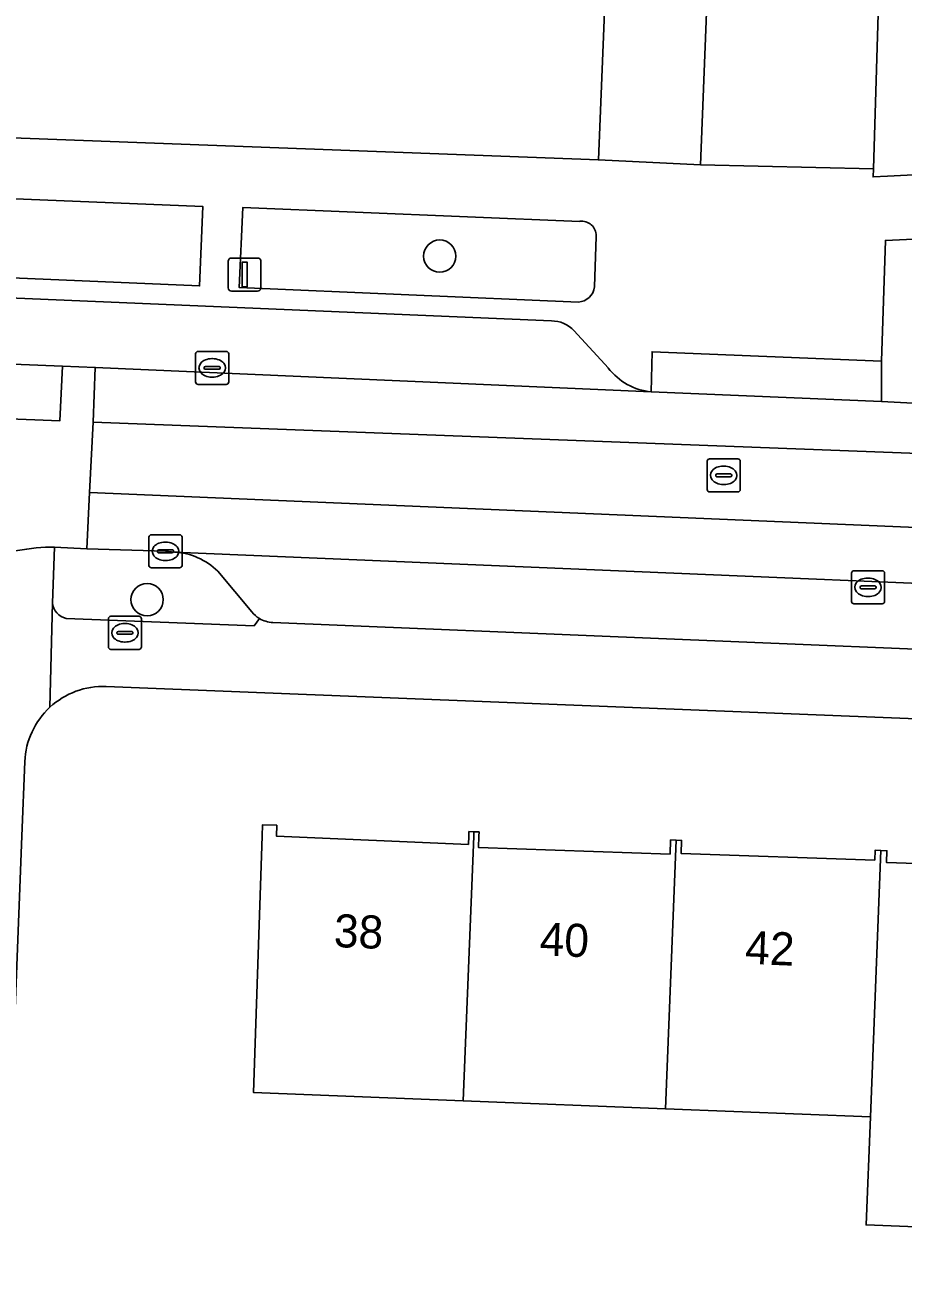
# Model space of a CAD drawing. Extents: x 160077 to 160948, y 386481 to 387498.
# Drawn here: x 160763.15 to 160789.73, y 387236.93 to 387274.55 of the extents above; entities that cross this region are included whole.
import ezdxf

# ---------------------------------------------------------------- set-up
doc = ezdxf.new("R2010")
doc.units = 0
for name, color, linetype in [('IMGEO_Berm_groen', 7, 'Continuous'), ('IMGEO_Boom', 7, 'Continuous'), ('IMGEO_Brandkraan', 7, 'Continuous'), ('IMGEO_Erf', 7, 'Continuous'), ('IMGEO_Groenvoorziening', 7, 'Continuous'), ('IMGEO_Kolk', 7, 'Continuous'), ('IMGEO_Lichtmast', 7, 'Continuous'), ('IMGEO_Pand', 7, 'Continuous'), ('IMGEO_Pand_nummerreeks', 7, 'Continuous'), ('IMGEO_Parkeervlak_open', 7, 'Continuous'), ('IMGEO_Rijbaan_lokaal_gesloten', 7, 'Continuous'), ('IMGEO_Rijbaan_lokaal_open', 7, 'Continuous'), ('IMGEO_Rioolput', 7, 'Continuous'), ('IMGEO_Voetpad_open', 7, 'Continuous')]:
    doc.layers.add(name, color=color, linetype=linetype)

msp = doc.modelspace()

# ---------------------------------------------------------------- linework, layer by layer
at = {"layer": 'IMGEO_Berm_groen'}
msp.add_lwpolyline([(160811.132, 387264.452), (160810.402, 387269.031), (160789.191, 387268.028), (160789.07, 387264.372), (160789.069, 387263.157), (160790.409, 387263.084), (160796.313, 387262.865), (160800.491, 387262.853), (160802.547, 387262.987), (160803.619, 387263.076), (160805.094, 387263.333), (160808.968, 387263.955)], close=True, dxfattribs=at)
at = {"layer": 'IMGEO_Boom'}
for centre in [(160775.702, 387267.552), (160766.847, 387257.156)]:
    msp.add_circle(centre, 0.489, dxfattribs=at)
at = {"layer": 'IMGEO_Brandkraan'}
for p, q in [((160765.674, 387255.726), (160765.674, 387256.578)), ((160765.749, 387256.652), (160766.601, 387256.652)), ((160766.675, 387256.578), (160766.675, 387255.726)), ((160765.933, 387256.146), (160765.933, 387256.158)), ((160766.371, 387256.109), (160765.973, 387256.109)), ((160765.976, 387256.195), (160766.374, 387256.195)), ((160766.162, 387256.432), (160766.187, 387256.432)), ((160766.417, 387256.158), (160766.417, 387256.146)), ((160766.185, 387255.872), (160766.16, 387255.872)), ((160766.601, 387255.652), (160765.749, 387255.652))]:
    msp.add_line(p, q, dxfattribs=at)
for points in [[(160765.674, 387255.726), (160765.674, 387256.578)], [(160765.749, 387256.652), (160766.601, 387256.652)], [(160766.675, 387256.578), (160766.675, 387255.726)], [(160766.601, 387255.652), (160765.749, 387255.652)]]:
    msp.add_lwpolyline(points, dxfattribs=at)
for centre, radius, start, end in [((160765.751, 387256.576), 0.0765, 91.552, 178.448), ((160765.751, 387256.576), 0.0765, 91.552, 178.448), ((160766.599, 387256.576), 0.0765, 1.552, 88.448), ((160766.599, 387256.576), 0.0765, 1.552, 88.448), ((160765.973, 387256.155), 0.0403, 85.8775, 175.7526), ((160765.97, 387256.145), 0.0366, 178.938, 274.7102), ((160766.374, 387256.152), 0.043, 264.8664, 352.4533), ((160766.378, 387256.157), 0.0386, 1.7309, 96.639), ((160765.751, 387255.728), 0.0765, 181.552, 268.448), ((160765.751, 387255.728), 0.0765, 181.552, 268.448), ((160766.599, 387255.728), 0.0765, 271.552, 358.448), ((160766.599, 387255.728), 0.0765, 271.552, 358.448)]:
    msp.add_arc(centre, radius, start, end, dxfattribs=at)
for centre, major_axis, ratio, start_param, end_param in [((160766.161, 387256.152), (-0.387, 0.002), 0.722429, 4.712389, 7.853982), ((160766.186, 387256.152), (-0.39, 0.002), 0.717154, 1.570796, 4.712389)]:
    msp.add_ellipse(centre, major_axis=major_axis, ratio=ratio, start_param=start_param, end_param=end_param, dxfattribs=at)
at = {"layer": 'IMGEO_Erf'}
for points in [[(160683.242, 387282.263), (160684.564, 387274.07), (160780.506, 387270.464), (160781.307, 387290.142)], [(160813.68, 387252.352), (160802.774, 387253.041), (160765.606, 387254.53)], [(160763.147, 387252.255), (160763.058, 387250), (160762.284, 387230.41), (160770.884, 387230.07), (160770.97, 387232.627), (160775.981, 387232.458), (160780.665, 387232.3), (160780.579, 387229.743), (160783.228, 387229.654), (160783.329, 387232.21), (160788.109, 387232.021), (160788.258, 387232.015), (160793.079, 387231.823), (160792.977, 387229.267), (160795.542, 387229.196), (160795.672, 387231.749), (160800.725, 387231.493), (160805.359, 387231.259), (160805.229, 387228.706), (160815.073, 387228.529), (160815.432, 387248.444)], [(160794.644, 387237.992), (160788.605, 387238.232), (160788.735, 387241.504), (160782.533, 387241.748), (160776.414, 387241.988), (160770.066, 387242.238), (160770.329, 387250), (160770.341, 387250.343), (160770.769, 387250.329), (160770.758, 387250), (160776.572, 387249.749), (160776.58, 387250), (160776.585, 387250.139), (160776.738, 387250.134), (160776.892, 387250.128), (160776.888, 387250), (160776.876, 387249.653), (160782.675, 387249.457), (160782.689, 387249.883), (160782.855, 387249.878), (160783.022, 387249.872), (160783.009, 387249.472), (160788.864, 387249.274), (160788.874, 387249.57), (160789.055, 387249.564), (160789.234, 387249.558), (160789.222, 387249.201), (160794.921, 387249.008)]]:
    msp.add_lwpolyline(points, dxfattribs=at)
for centre, radius, start, end in [((160765.519, 387252.154), 2.377, 87.8937, 132.7153), ((160765.518, 387252.16), 2.373, 132.7922, 177.6973)]:
    msp.add_arc(centre, radius, start, end, dxfattribs=at)
at = {"layer": 'IMGEO_Groenvoorziening'}
for points in [[(160789.542, 387293.96), (160788.827, 387270.191), (160788.818, 387269.95), (160789.256, 387269.972), (160810.217, 387271.038), (160809.797, 387273.863), (160812.817, 387274.288), (160812.877, 387274.297), (160812.311, 387277.764), (160809.183, 387277.253), (160807.12, 387277.166), (160800.834, 387319.776)], [(160779.941, 387268.604), (160769.74, 387269.019), (160769.629, 387266.603), (160779.897, 387266.163)], [(160780.436, 387268.146), (160780.437, 387268.165)], [(160780.386, 387266.618), (160780.436, 387268.146)], [(160767.68, 387258.595), (160767.403, 387258.618), (160765.024, 387258.692), (160764.042, 387258.741), (160763.986, 387257.06)], [(160770.018, 387256.786), (160768.985, 387258.017)], [(160764.4, 387256.587), (160770.086, 387256.359), (160770.244, 387256.586)]]:
    msp.add_lwpolyline(points, dxfattribs=at)
msp.add_lwpolyline([(160751.751, 387269.736), (160751.619, 387267.365), (160768.436, 387266.648), (160768.529, 387269.054)], close=True, dxfattribs=at)
for centre, radius, start, end in [((160779.997, 387268.168), 0.44, 359.5916, 97.3856), ((160779.875, 387266.677), 0.515, 272.4886, 353.3859), ((160767.559, 387256.56), 2.039, 45.6209, 86.6009), ((160764.504, 387257.096), 0.52, 183.9768, 258.4122), ((160770.687, 387257.315), 0.853, 218.303, 238.6822)]:
    msp.add_arc(centre, radius, start, end, dxfattribs=at)
at = {"layer": 'IMGEO_Kolk'}
for p, q in [((160768.315, 387263.743), (160768.315, 387264.595)), ((160768.39, 387264.669), (160769.242, 387264.669)), ((160768.803, 387264.449), (160768.828, 387264.449)), ((160769.316, 387264.595), (160769.316, 387263.743)), ((160768.574, 387264.163), (160768.574, 387264.175)), ((160769.012, 387264.126), (160768.614, 387264.126)), ((160768.617, 387264.212), (160769.015, 387264.212)), ((160769.058, 387264.175), (160769.058, 387264.163)), ((160769.242, 387263.669), (160768.39, 387263.669)), ((160768.826, 387263.889), (160768.801, 387263.889)), ((160766.977, 387259.118), (160767.829, 387259.118)), ((160766.902, 387258.192), (160766.902, 387259.044)), ((160767.39, 387258.898), (160767.415, 387258.898)), ((160767.903, 387259.044), (160767.903, 387258.192)), ((160767.161, 387258.612), (160767.161, 387258.624)), ((160767.599, 387258.575), (160767.201, 387258.575)), ((160767.204, 387258.661), (160767.602, 387258.661)), ((160767.645, 387258.624), (160767.645, 387258.612)), ((160767.829, 387258.118), (160766.977, 387258.118)), ((160767.413, 387258.338), (160767.388, 387258.338)), ((160788.238, 387258.029), (160789.09, 387258.029)), ((160788.163, 387257.103), (160788.163, 387257.955)), ((160788.651, 387257.809), (160788.676, 387257.809)), ((160789.164, 387257.955), (160789.164, 387257.103)), ((160788.422, 387257.523), (160788.422, 387257.535)), ((160788.86, 387257.486), (160788.462, 387257.486)), ((160788.465, 387257.572), (160788.863, 387257.572)), ((160788.674, 387257.249), (160788.649, 387257.249)), ((160788.906, 387257.535), (160788.906, 387257.523)), ((160789.09, 387257.029), (160788.238, 387257.029))]:
    msp.add_line(p, q, dxfattribs=at)
for points in [[(160768.315, 387263.743), (160768.315, 387264.595)], [(160768.39, 387264.669), (160769.242, 387264.669)], [(160769.316, 387264.595), (160769.316, 387263.743)], [(160769.242, 387263.669), (160768.39, 387263.669)], [(160766.977, 387259.118), (160767.829, 387259.118)], [(160766.902, 387258.192), (160766.902, 387259.044)], [(160767.903, 387259.044), (160767.903, 387258.192)], [(160767.829, 387258.118), (160766.977, 387258.118)], [(160788.238, 387258.029), (160789.09, 387258.029)], [(160788.163, 387257.103), (160788.163, 387257.955)], [(160789.164, 387257.955), (160789.164, 387257.103)], [(160789.09, 387257.029), (160788.238, 387257.029)]]:
    msp.add_lwpolyline(points, dxfattribs=at)
for centre, radius, start, end in [((160768.392, 387264.593), 0.0765, 91.552, 178.448), ((160768.392, 387264.593), 0.0765, 91.552, 178.448), ((160769.24, 387264.593), 0.0765, 1.552, 88.448), ((160769.24, 387264.593), 0.0765, 1.552, 88.448), ((160768.614, 387264.172), 0.0403, 85.8775, 175.7526), ((160768.611, 387264.162), 0.0366, 178.938, 274.7102), ((160769.015, 387264.169), 0.043, 264.8664, 352.4533), ((160769.019, 387264.174), 0.0386, 1.7309, 96.639), ((160768.392, 387263.745), 0.0765, 181.552, 268.448), ((160768.392, 387263.745), 0.0765, 181.552, 268.448), ((160769.24, 387263.745), 0.0765, 271.552, 358.448), ((160769.24, 387263.745), 0.0765, 271.552, 358.448), ((160766.979, 387259.042), 0.0765, 91.552, 178.448), ((160766.979, 387259.042), 0.0765, 91.552, 178.448), ((160767.827, 387259.042), 0.0765, 1.552, 88.448), ((160767.827, 387259.042), 0.0765, 1.552, 88.448), ((160767.201, 387258.621), 0.0403, 85.8775, 175.7526), ((160767.198, 387258.611), 0.0366, 178.938, 274.7102), ((160767.602, 387258.618), 0.043, 264.8664, 352.4533), ((160767.606, 387258.623), 0.0386, 1.7309, 96.639), ((160766.979, 387258.194), 0.0765, 181.552, 268.448), ((160766.979, 387258.194), 0.0765, 181.552, 268.448), ((160767.827, 387258.194), 0.0765, 271.552, 358.448), ((160767.827, 387258.194), 0.0765, 271.552, 358.448), ((160788.24, 387257.953), 0.0765, 91.552, 178.448), ((160788.24, 387257.953), 0.0765, 91.552, 178.448), ((160789.088, 387257.953), 0.0765, 1.552, 88.448), ((160789.088, 387257.953), 0.0765, 1.552, 88.448), ((160788.462, 387257.532), 0.0403, 85.8775, 175.7526), ((160788.459, 387257.522), 0.0366, 178.938, 274.7102), ((160788.863, 387257.529), 0.043, 264.8664, 352.4533), ((160788.867, 387257.534), 0.0386, 1.7309, 96.639), ((160788.24, 387257.105), 0.0765, 181.552, 268.448), ((160788.24, 387257.105), 0.0765, 181.552, 268.448), ((160789.088, 387257.105), 0.0765, 271.552, 358.448), ((160789.088, 387257.105), 0.0765, 271.552, 358.448)]:
    msp.add_arc(centre, radius, start, end, dxfattribs=at)
for centre, major_axis, ratio, start_param, end_param in [((160768.802, 387264.169), (-0.387, 0.002), 0.722429, 4.712389, 7.853982), ((160768.827, 387264.169), (-0.39, 0.002), 0.717154, 1.570796, 4.712389), ((160767.389, 387258.618), (-0.387, 0.002), 0.722429, 4.712389, 7.853982), ((160767.414, 387258.618), (-0.39, 0.002), 0.717154, 1.570796, 4.712389), ((160788.65, 387257.529), (-0.387, 0.002), 0.722429, 4.712389, 7.853982), ((160788.675, 387257.529), (-0.39, 0.002), 0.717154, 1.570796, 4.712389)]:
    msp.add_ellipse(centre, major_axis=major_axis, ratio=ratio, start_param=start_param, end_param=end_param, dxfattribs=at)
at = {"layer": 'IMGEO_Lichtmast'}
for p, q in [((160769.401, 387267.494), (160770.191, 387267.494)), ((160770.191, 387267.494), (160769.401, 387267.494)), ((160769.301, 387266.594), (160769.301, 387267.394)), ((160769.301, 387267.394), (160769.301, 387266.594)), ((160770.291, 387267.394), (160770.291, 387266.594)), ((160770.291, 387266.594), (160770.291, 387267.394)), ((160770.191, 387266.494), (160769.401, 387266.494)), ((160769.401, 387266.494), (160770.191, 387266.494))]:
    msp.add_line(p, q, dxfattribs=at)
msp.add_lwpolyline([(160769.721, 387267.369), (160769.871, 387267.369), (160769.871, 387266.619), (160769.721, 387266.619), (160769.721, 387267.369)], dxfattribs=at)
for centre, start, end in [((160769.401, 387267.394), 90, 180), ((160769.401, 387267.394), 90, 180), ((160770.191, 387267.394), 0, 90), ((160770.191, 387267.394), 360, 90), ((160769.401, 387266.594), 180, 270), ((160769.401, 387266.594), 180, 270), ((160770.191, 387266.594), 270, 0), ((160770.191, 387266.594), 270, 0)]:
    msp.add_arc(centre, 0.1, start, end, dxfattribs=at)
at = {"layer": 'IMGEO_Pand'}
for points in [[(160776.733, 387250), (160776.738, 387250.134), (160776.585, 387250.139), (160776.58, 387250), (160776.572, 387249.749), (160770.758, 387250), (160770.769, 387250.329), (160770.341, 387250.343), (160770.329, 387250), (160770.066, 387242.238), (160776.414, 387241.988)], [(160782.855, 387249.878), (160782.689, 387249.883), (160782.675, 387249.457), (160776.876, 387249.653), (160776.888, 387250), (160776.892, 387250.128), (160776.738, 387250.134), (160776.733, 387250), (160776.414, 387241.988), (160782.533, 387241.748)], [(160789.055, 387249.564), (160788.874, 387249.57), (160788.864, 387249.274), (160783.009, 387249.472), (160783.022, 387249.872), (160782.855, 387249.878), (160782.533, 387241.748), (160788.735, 387241.504)], [(160795.095, 387249.381), (160794.934, 387249.387), (160794.921, 387249.008), (160789.222, 387249.201), (160789.234, 387249.558), (160789.055, 387249.564), (160788.735, 387241.504), (160788.605, 387238.232), (160794.644, 387237.992), (160794.774, 387241.267)]]:
    msp.add_lwpolyline(points, close=True, dxfattribs=at)
at = {"layer": 'IMGEO_Parkeervlak_open'}
for points in [[(160779.081, 387265.594), (160743.381, 387267.106), (160692.765, 387269.32)], [(160689.774, 387267.472), (160746.002, 387264.961), (160747.01, 387264.92), (160764.286, 387264.225), (160765.275, 387264.185), (160782.105, 387263.444)], [(160780.804, 387264.163), (160779.764, 387265.296)], [(160808.791, 387256.98), (160807.494, 387256.922), (160767.68, 387258.595)], [(160768.985, 387258.017), (160770.018, 387256.786)], [(160770.651, 387256.465), (160805.664, 387255.011)]]:
    msp.add_lwpolyline(points, dxfattribs=at)
for centre, radius, start, end in [((160779.071, 387264.638), 0.956, 43.4802, 89.3755), ((160782.268, 387265.276), 1.839, 217.2371, 264.9083), ((160767.559, 387256.56), 2.039, 45.6209, 86.6009), ((160770.687, 387257.315), 0.853, 218.303, 238.6822), ((160770.677, 387257.297), 0.832, 238.6614, 268.2245)]:
    msp.add_arc(centre, radius, start, end, dxfattribs=at)
at = {"layer": 'IMGEO_Rijbaan_lokaal_gesloten'}
msp.add_lwpolyline([(160764.286, 387264.225), (160747.01, 387264.92), (160746.944, 387263.249), (160764.21, 387262.569)], close=True, dxfattribs=at)
for points in [[(160790.409, 387263.084), (160789.069, 387263.157), (160782.105, 387263.444), (160765.275, 387264.185), (160765.218, 387262.525), (160795.783, 387261.368)], [(160765.103, 387260.4), (160765.024, 387258.692), (160767.403, 387258.618), (160767.68, 387258.595), (160807.494, 387256.922), (160808.791, 387256.98), (160809.928, 387257.068), (160809.652, 387258.742)], [(160805.86, 387258.675), (160765.103, 387260.4)]]:
    msp.add_lwpolyline(points, dxfattribs=at)
at = {"layer": 'IMGEO_Rijbaan_lokaal_open'}
for points in [[(160784.396, 387294.015), (160784.463, 387293.458), (160784.38, 387290.29), (160783.591, 387270.317), (160788.827, 387270.191), (160789.542, 387293.96)], [(160765.103, 387260.4), (160765.218, 387262.525), (160765.275, 387264.185), (160764.286, 387264.225), (160764.21, 387262.569), (160746.944, 387263.249), (160747.01, 387264.92), (160746.002, 387264.961), (160745.939, 387263.283), (160745.894, 387261.167), (160745.82, 387259.473), (160747.246, 387259.458)], [(160795.783, 387261.368), (160765.218, 387262.525), (160765.103, 387260.4), (160805.86, 387258.675)], [(160763.775, 387258.744), (160764.042, 387258.741), (160765.024, 387258.692), (160765.103, 387260.4)]]:
    msp.add_lwpolyline(points, dxfattribs=at)
msp.add_arc((160764.106, 387252.659), 6.094, 93.1136, 176.1542, dxfattribs=at)
at = {"layer": 'IMGEO_Rioolput'}
for p, q in [((160783.87, 387261.417), (160784.722, 387261.417)), ((160783.795, 387260.491), (160783.795, 387261.343)), ((160784.283, 387261.197), (160784.308, 387261.197)), ((160784.796, 387261.343), (160784.796, 387260.491)), ((160784.054, 387260.911), (160784.054, 387260.923)), ((160784.492, 387260.874), (160784.094, 387260.874)), ((160784.097, 387260.96), (160784.495, 387260.96)), ((160784.306, 387260.637), (160784.281, 387260.637)), ((160784.538, 387260.923), (160784.538, 387260.911)), ((160784.722, 387260.417), (160783.87, 387260.417))]:
    msp.add_line(p, q, dxfattribs=at)
for points in [[(160783.87, 387261.417), (160784.722, 387261.417)], [(160783.795, 387260.491), (160783.795, 387261.343)], [(160784.796, 387261.343), (160784.796, 387260.491)], [(160784.722, 387260.417), (160783.87, 387260.417)]]:
    msp.add_lwpolyline(points, dxfattribs=at)
for centre, radius, start, end in [((160783.872, 387261.341), 0.0765, 91.552, 178.448), ((160783.872, 387261.341), 0.0765, 91.552, 178.448), ((160784.72, 387261.341), 0.0765, 1.552, 88.448), ((160784.72, 387261.341), 0.0765, 1.552, 88.448), ((160784.094, 387260.92), 0.0403, 85.8775, 175.7526), ((160784.091, 387260.91), 0.0366, 178.938, 274.7102), ((160784.495, 387260.917), 0.043, 264.8664, 352.4533), ((160784.499, 387260.922), 0.0386, 1.7309, 96.639), ((160783.872, 387260.493), 0.0765, 181.552, 268.448), ((160783.872, 387260.493), 0.0765, 181.552, 268.448), ((160784.72, 387260.493), 0.0765, 271.552, 358.448), ((160784.72, 387260.493), 0.0765, 271.552, 358.448)]:
    msp.add_arc(centre, radius, start, end, dxfattribs=at)
for centre, major_axis, ratio, start_param, end_param in [((160784.282, 387260.917), (-0.387, 0.002), 0.722429, 4.712389, 7.853982), ((160784.307, 387260.917), (-0.39, 0.002), 0.717154, 1.570796, 4.712389)]:
    msp.add_ellipse(centre, major_axis=major_axis, ratio=ratio, start_param=start_param, end_param=end_param, dxfattribs=at)
at = {"layer": 'IMGEO_Voetpad_open'}
for points in [[(160782.739, 387295.43), (160781.527, 387295.561), (160781.434, 387294.116), (160781.307, 387290.142), (160780.506, 387270.464), (160783.591, 387270.317), (160784.38, 387290.29)], [(160813.946, 387267.683), (160812.877, 387274.297), (160812.817, 387274.288), (160809.797, 387273.863), (160810.217, 387271.038), (160789.256, 387269.972), (160788.818, 387269.95), (160788.827, 387270.191), (160783.591, 387270.317), (160780.506, 387270.464), (160684.564, 387274.07), (160683.045, 387274.063), (160683.371, 387271.935)], [(160692.765, 387269.32), (160743.381, 387267.106), (160779.081, 387265.594)], [(160779.897, 387266.163), (160769.629, 387266.603), (160769.74, 387269.019), (160779.941, 387268.604)], [(160789.191, 387268.028), (160810.402, 387269.031), (160811.132, 387264.452), (160811.574, 387264.554)], [(160780.437, 387268.165), (160780.436, 387268.146), (160780.386, 387266.618)], [(160782.105, 387263.444), (160782.13, 387264.66), (160789.07, 387264.372), (160789.191, 387268.028)], [(160779.764, 387265.296), (160780.804, 387264.163)], [(160763.906, 387253.901), (160763.986, 387257.06), (160764.042, 387258.741), (160763.775, 387258.744)], [(160763.986, 387257.06), (160763.906, 387253.901)], [(160770.244, 387256.586), (160770.086, 387256.359), (160764.4, 387256.587)], [(160805.664, 387255.011), (160770.651, 387256.465)], [(160765.606, 387254.53), (160802.774, 387253.041), (160813.68, 387252.352)], [(160762.227, 387228.985), (160762.263, 387229.887), (160762.284, 387230.41), (160763.058, 387250), (160763.147, 387252.255)]]:
    msp.add_lwpolyline(points, dxfattribs=at)
for points in [[(160768.436, 387266.648), (160751.619, 387267.365), (160751.751, 387269.736), (160768.529, 387269.054)], [(160789.07, 387264.372), (160782.13, 387264.66), (160782.105, 387263.444), (160789.069, 387263.157)]]:
    msp.add_lwpolyline(points, close=True, dxfattribs=at)
for centre, radius, start, end in [((160779.997, 387268.168), 0.44, 359.5916, 97.3856), ((160779.875, 387266.677), 0.515, 272.4886, 353.3859), ((160779.071, 387264.638), 0.956, 43.4802, 89.3755), ((160782.268, 387265.276), 1.839, 217.2371, 264.9083), ((160764.106, 387252.659), 6.094, 93.1136, 176.1542), ((160764.504, 387257.096), 0.52, 183.9768, 258.4122), ((160770.677, 387257.297), 0.832, 238.6614, 268.2245), ((160765.519, 387252.154), 2.377, 87.8937, 132.7153), ((160765.518, 387252.16), 2.373, 132.7922, 177.6973)]:
    msp.add_arc(centre, radius, start, end, dxfattribs=at)

# ---------------------------------------------------------------- texts
at = {"layer": 'IMGEO_Pand_nummerreeks'}
for s, p in [('38', (160772.486, 387246.646)), ('40', (160778.712, 387246.392)), ('42', (160784.931, 387246.137))]:
    msp.add_text(s, height=1, rotation=357.6566, dxfattribs=at).set_placement(p)

doc.saveas('drawing.dxf')
